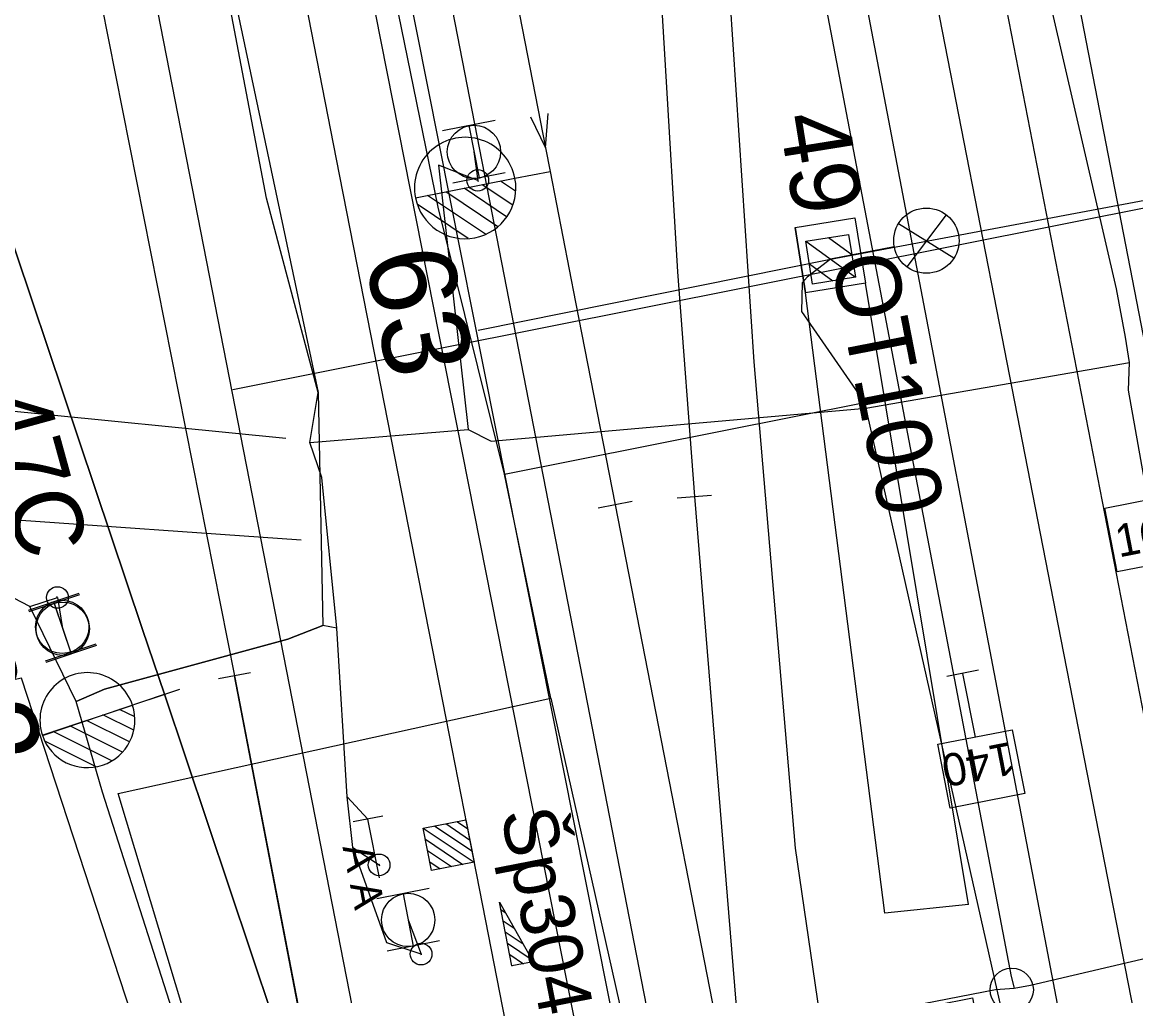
# Model space of a CAD drawing. Extents: x -545736 to -544888, y -1122892 to -1119128.
# Drawn here: x -545261.41 to -545235.69, y -1121621.77 to -1121599.28 of the extents above; entities that cross this region are included whole.
import ezdxf

# ---------------------------------------------------------------- set-up
doc = ezdxf.new("R2010")
doc.units = 0
for name, color, linetype in [('osvětlené plochy-hodnota-obrys', 7, 'Continuous'), ('Vrstva 1', 7, 'Continuous'), ('Vrstva 1 - Koleje', 7, 'Continuous'), ('Vrstva 11 - Trakce', 7, 'Continuous'), ('Vrstva 12 - Trakce zaklady', 7, 'Continuous'), ('Vrstva 2', 7, 'Continuous'), ('Vrstva 2 - Vyhybky', 7, 'Continuous'), ('Vrstva 23', 7, 'Continuous'), ('Vrstva 25', 7, 'Continuous'), ('Vrstva 26', 7, 'Continuous'), ('Vrstva 27', 7, 'Continuous'), ('Vrstva 28 - zabzar', 7, 'Continuous'), ('Vrstva 3', 7, 'Continuous'), ('Vrstva 3 - Lisy - Pocitaci body', 7, 'Continuous'), ('Vrstva 31', 7, 'Continuous'), ('Vrstva 35', 7, 'Continuous'), ('Vrstva 4 - Teren - stezky - prechody - plochy', 7, 'Continuous'), ('Vrstva 43', 7, 'Continuous'), ('Vrstva 44', 7, 'Continuous'), ('Vrstva 5 - Vystroj', 7, 'Continuous'), ('Vrstva 6 - Navesti', 7, 'Continuous'), ('Vrstva 63', 7, 'Continuous')]:
    doc.layers.add(name, color=color, linetype=linetype)

msp = doc.modelspace()

# ---------------------------------------------------------------- linework, layer by layer
at = {"layer": 'osvětlené plochy-hodnota-obrys'}
msp.add_line((-545214.916, -1121599.46), (-545256.551, -1121607.772), dxfattribs=at)
msp.add_lwpolyline([(-545199.162, -1121901.526), (-545277.859, -1121498.851)], dxfattribs=at)
at = {"layer": 'Vrstva 1'}
for points in [[(-545302.181, -1121474.436), (-545296.684, -1121502.424), (-545293.931, -1121513.189), (-545290.388, -1121524.236), (-545286.931, -1121533.793), (-545284.837, -1121539.457), (-545281.138, -1121549.394), (-545277.412, -1121559.403), (-545275.357, -1121564.997), (-545268.728, -1121583.293), (-545263.379, -1121599.198), (-545258.633, -1121613.308), (-545258.13, -1121614.806), (-545254.125, -1121626.758), (-545250.118, -1121638.716), (-545246.954, -1121648.017), (-545242.912, -1121659.983)], [(-545279.152, -1121497.834), (-545278.214, -1121502.847), (-545276.565, -1121511.408), (-545268.828, -1121551.498), (-545268.273, -1121554.42), (-545264.376, -1121574.504), (-545262, -1121586.652), (-545259.903, -1121597.225), (-545256.51, -1121614.38), (-545254.125, -1121626.758)]]:
    msp.add_lwpolyline(points, dxfattribs=at)
at = {"layer": 'Vrstva 1 - Koleje'}
for points in [[(-545285.821, -1121414.961), (-545283.808, -1121425.295), (-545281.834, -1121435.427), (-545280.106, -1121444.284), (-545277.961, -1121455.283), (-545276.208, -1121464.263), (-545274.615, -1121472.442), (-545272.692, -1121482.299), (-545271.068, -1121490.631), (-545269.352, -1121499.436), (-545266.893, -1121512.045), (-545264.97, -1121521.903), (-545263.109, -1121531.449), (-545263.062, -1121531.694), (-545261.564, -1121539.395), (-545259.512, -1121549.921), (-545257.719, -1121559.114), (-545256.472, -1121565.5), (-545255.353, -1121571.226), (-545252.196, -1121587.434), (-545249.323, -1121602.182), (-545249.218, -1121602.722)], [(-545272.358, -1121459.202), (-545270.418, -1121469.16), (-545268.418, -1121479.39), (-545267.096, -1121486.195), (-545265.156, -1121496.137), (-545263.098, -1121506.678), (-545261.272, -1121516.035), (-545259.394, -1121525.622), (-545257.684, -1121534.921), (-545257.618, -1121535.277), (-545256.11, -1121545.231), (-545255.449, -1121550.493), (-545254.843, -1121556.163), (-545254.458, -1121560.418), (-545254.146, -1121564.071), (-545253.508, -1121571.471), (-545252.196, -1121587.434), (-545249.323, -1121602.182), (-545249.218, -1121602.722)], [(-545253.234, -1121532.442), (-545253.081, -1121533.227), (-545252.417, -1121536.637), (-545250.056, -1121548.75), (-545248.704, -1121565.26), (-545248.321, -1121570.481), (-545247.86, -1121578.22), (-545247.334, -1121587.149), (-545247.195, -1121589.523), (-545247.09, -1121591.302), (-545246.823, -1121595.905), (-545246.563, -1121600.267), (-545246.275, -1121605.045), (-545245.888, -1121610.237), (-545244.538, -1121626.728), (-545241.512, -1121642.251), (-545241.359, -1121643.036)], [(-545253.234, -1121532.442), (-545253.081, -1121533.227), (-545252.417, -1121536.637), (-545250.056, -1121548.75), (-545246.877, -1121565.063), (-545245.498, -1121572.114), (-545243.946, -1121580.081), (-545242.319, -1121588.422), (-545241.158, -1121594.375), (-545240.981, -1121595.287), (-545240.164, -1121599.483), (-545238.848, -1121606.232), (-545237.423, -1121613.54), (-545235.54, -1121623.195), (-545234.061, -1121630.792), (-545232.534, -1121638.617), (-545230.963, -1121646.68), (-545229.074, -1121656.39), (-545227.16, -1121666.203), (-545225.219, -1121676.178), (-545223.305, -1121685.999), (-545221.784, -1121693.786)], [(-545262.808, -1121558.123), (-545261.44, -1121565.101), (-545259.605, -1121574.462), (-545255.964, -1121593.205), (-545254.16, -1121602.438), (-545251.631, -1121615.355), (-545251.074, -1121618.197), (-545250.782, -1121619.69), (-545249.671, -1121625.367), (-545248.119, -1121633.315), (-545246.758, -1121640.277), (-545245.328, -1121647.59), (-545243.775, -1121655.513), (-545242.406, -1121662.526), (-545240.503, -1121672.246), (-545240.152, -1121674.044), (-545239.735, -1121676.183), (-545238.49, -1121682.566), (-545236.691, -1121691.817), (-545233.508, -1121708.117), (-545230.481, -1121723.632), (-545230.326, -1121724.427)], [(-545249.218, -1121602.722), (-545248.63, -1121605.744), (-545247.716, -1121610.429), (-545244.538, -1121626.728), (-545241.512, -1121642.251), (-545241.359, -1121643.036)]]:
    msp.add_lwpolyline(points, dxfattribs=at)
at = {"layer": 'Vrstva 11 - Trakce'}
for p, q in [((-545242.789, -1121604.254), (-545242.254, -1121604.641)), ((-545243.312, -1121604.338), (-545242.169, -1121605.164)), ((-545243.231, -1121604.859), (-545242.689, -1121605.251))]:
    msp.add_line(p, q, dxfattribs=at)
msp.add_lwpolyline([(-545250.885, -1121606.39), (-545242.742, -1121604.753), (-545221.537, -1121600.765)], dxfattribs=at)
msp.add_lwpolyline([(-545242.328, -1121604.18), (-545242.169, -1121605.167), (-545243.156, -1121605.326), (-545243.315, -1121604.339)], close=True, dxfattribs=at)
at = {"layer": 'Vrstva 12 - Trakce zaklady'}
for p, q in [((-545243.563, -1121604.016), (-545242.181, -1121603.794)), ((-545241.938, -1121605.305), (-545243.32, -1121605.527))]:
    msp.add_line(p, q, dxfattribs=at)
for points in [[(-545243.32, -1121605.527), (-545243.563, -1121604.016), (-545242.181, -1121603.794), (-545241.938, -1121605.305), (-545243.32, -1121605.527)], [(-545242.181, -1121603.794), (-545242.181, -1121603.794), (-545241.938, -1121605.305), (-545241.938, -1121605.305)], [(-545243.563, -1121604.016), (-545243.563, -1121604.016), (-545243.32, -1121605.527), (-545243.32, -1121605.527)]]:
    msp.add_lwpolyline(points, dxfattribs=at)
at = {"layer": 'Vrstva 2'}
for p, q in [((-545256.142, -1121614.307), (-545256.878, -1121614.453)), ((-545254.125, -1121626.758), (-545256.51, -1121614.38)), ((-545260.946, -1121615.758), (-545258.13, -1121614.806)), ((-545258.485, -1121614.926), (-545257.775, -1121614.686)), ((-545260.95, -1121615.752), (-545258.868, -1121615.056)), ((-545258.838, -1121615.638), (-545259.549, -1121615.284)), ((-545258.816, -1121615.331), (-545259.167, -1121615.156)), ((-545259.101, -1121616.144), (-545260.314, -1121615.539)), ((-545258.936, -1121615.908), (-545259.932, -1121615.411)), ((-545260.95, -1121615.753), (-545260.95, -1121615.752)), ((-545259.703, -1121616.481), (-545260.892, -1121615.889)), ((-545259.343, -1121616.342), (-545260.696, -1121615.667))]:
    msp.add_line(p, q, dxfattribs=at)
for points in [[(-545258.13, -1121614.806), (-545258.633, -1121613.308), (-545263.379, -1121599.198), (-545268.728, -1121583.293)], [(-545250.118, -1121638.716), (-545254.125, -1121626.758), (-545258.13, -1121614.806)]]:
    msp.add_lwpolyline(points, dxfattribs=at)
for centre, radius, start, end in [((-545259.908, -1121615.403), 1.097, 18.4555, 198.925), ((-545259.908, -1121615.404), 1.098, 198.5451, 18.5059)]:
    msp.add_arc(centre, radius, start, end, dxfattribs=at)
at = {"layer": 'Vrstva 2 - Vyhybky'}
for p, q in [((-545250.034, -1121602.883), (-545249.218, -1121602.722)), ((-545252.332, -1121603.33), (-545250.033, -1121602.883)), ((-545250.083, -1121603.503), (-545250.786, -1121603.03)), ((-545250.016, -1121603.181), (-545250.363, -1121602.948)), ((-545250.715, -1121604.177), (-545252.052, -1121603.276)), ((-545250.431, -1121604.002), (-545251.63, -1121603.193)), ((-545250.224, -1121603.775), (-545251.207, -1121603.111)), ((-545252.332, -1121603.331), (-545252.332, -1121603.33)), ((-545251.115, -1121604.274), (-545252.289, -1121603.482)), ((-545246.287, -1121610.267), (-545245.489, -1121610.207)), ((-545247.323, -1121610.352), (-545248.109, -1121610.506))]:
    msp.add_line(p, q, dxfattribs=at)
for points in [[(-545255.353, -1121571.226), (-545252.196, -1121587.434), (-545249.323, -1121602.182), (-545249.218, -1121602.722)], [(-545249.674, -1121601.463), (-545249.323, -1121602.182), (-545249.268, -1121601.384)], [(-545245.888, -1121610.237), (-545244.538, -1121626.728)], [(-545247.716, -1121610.429), (-545244.538, -1121626.728), (-545241.512, -1121642.251), (-545241.359, -1121643.036)]]:
    msp.add_lwpolyline(points, dxfattribs=at)
for centre, radius, start, end in [((-545251.182, -1121603.105), 1.17, 10.9525, 191.422), ((-545251.182, -1121603.107), 1.171, 191.042, 11.0029)]:
    msp.add_arc(centre, radius, start, end, dxfattribs=at)
at = {"layer": 'Vrstva 23'}
msp.add_lwpolyline([(-545248.563, -1121667.24), (-545252.881, -1121645.194), (-545254.883, -1121634.452), (-545261.434, -1121614.434), (-545261.986, -1121614.546), (-545261.889, -1121615.127), (-545273.478, -1121617.127)], dxfattribs=at)
at = {"layer": 'Vrstva 25'}
for p, q in [((-545240.07, -1121603.727), (-545240.983, -1121604.926)), ((-545239.891, -1121604.726), (-545241.175, -1121603.934)), ((-545241.27, -1121604.466), (-545242.742, -1121604.753))]:
    msp.add_line(p, q, dxfattribs=at)
msp.add_lwpolyline([(-545242.742, -1121604.753), (-545221.537, -1121600.765)], dxfattribs=at)
msp.add_circle((-545240.529, -1121604.324), 0.754, dxfattribs=at)
at = {"layer": 'Vrstva 26'}
for points in [[(-545250.272, -1121609.72), (-545251.803, -1121603.551), (-545255.047, -1121587.679), (-545255.664, -1121584.281), (-545255.944, -1121581.159), (-545260.608, -1121557.423), (-545261.389, -1121555.765), (-545261.774, -1121553.233), (-545265.685, -1121533.458), (-545269.754, -1121511.862), (-545271.589, -1121501.393), (-545285.884, -1121503.73), (-545287, -1121503.852)], [(-545242.742, -1121604.753), (-545243.283, -1121605.165), (-545243.401, -1121605.297), (-545243.416, -1121605.962), (-545241.957, -1121608.062), (-545238.778, -1121622.18), (-545237.673, -1121623.527), (-545236.981, -1121626.119), (-545236.881, -1121626.541), (-545236.719, -1121627.411)], [(-545247.072, -1121660.278), (-545247.429, -1121659.896), (-545247.519, -1121659.432), (-545247.571, -1121659.243), (-545248.126, -1121655.291), (-545249.86, -1121647.404), (-545250.593, -1121645.426), (-545252.971, -1121640.44), (-545254.142, -1121634.093), (-545257.319, -1121623.336), (-545259.194, -1121617.096), (-545249.204, -1121614.896), (-545250.272, -1121609.72), (-545241.957, -1121608.062)], [(-545259.194, -1121617.096), (-545249.204, -1121614.896)], [(-545249.204, -1121614.896), (-545247.549, -1121622.269), (-545246.956, -1121625.995), (-545246.988, -1121626.659)]]:
    msp.add_lwpolyline(points, dxfattribs=at)
at = {"layer": 'Vrstva 27'}
for p, q in [((-545250.895, -1121602.905), (-545250.885, -1121602.955)), ((-545260.589, -1121612.592), (-545260.611, -1121612.548)), ((-545253.178, -1121618.726), (-545253.162, -1121618.774)), ((-545252.192, -1121620.834), (-545252.208, -1121620.786))]:
    msp.add_line(p, q, dxfattribs=at)
for centre in [(-545250.89, -1121602.93), (-545260.6, -1121612.57), (-545253.17, -1121618.75), (-545252.2, -1121620.81)]:
    msp.add_circle(centre, 0.25, dxfattribs=at)
at = {"layer": 'Vrstva 28 - zabzar'}
for p, q in [((-545253.43, -1121617.69), (-545253.91, -1121617.18)), ((-545253.78, -1121618.35), (-545253.17, -1121618.75))]:
    msp.add_line(p, q, dxfattribs=at)
for points in [[(-545254.15, -1121613.28), (-545254.49, -1121609.8), (-545254.77, -1121608.99), (-545254.58, -1121607.83), (-545255.77, -1121603.34), (-545257.95, -1121591.89), (-545260.72, -1121578.26), (-545263.22, -1121565.23), (-545264.15, -1121560.23), (-545264.92, -1121556.08), (-545265.7, -1121552.63)], [(-545235.93, -1121606.55), (-545236.14, -1121605.44), (-545238.57, -1121594.91), (-545238.63, -1121594.68), (-545240.53, -1121585.26), (-545240.66, -1121584.48), (-545246.23, -1121586.27)], [(-545250.98, -1121602.27), (-545250.89, -1121602.93), (-545251.8, -1121602.58), (-545251.11, -1121608.69)], [(-545234.02, -1121617.79), (-545234.36, -1121616.22), (-545235.86, -1121607.78), (-545235.84, -1121607.14), (-545235.93, -1121606.55)], [(-545254.77, -1121608.99), (-545251.11, -1121608.69), (-545250.579, -1121608.96), (-545241.929, -1121608.191), (-545235.84, -1121607.14)], [(-545243.17, -1121669.99), (-545244.31, -1121665.16), (-545246.26, -1121658.38), (-545249.93, -1121646.32), (-545250.76, -1121642.95), (-545252.06, -1121639.41), (-545252.69, -1121639.56), (-545253.26, -1121638.99), (-545254.24, -1121633.7), (-545259.56, -1121617.07), (-545260.17, -1121614.97), (-545261.24, -1121612.78), (-545262.15, -1121612.31), (-545261.93, -1121612.64)], [(-545261.24, -1121612.78), (-545260.6, -1121612.57), (-545260.48, -1121613.29)], [(-545252.5, -1121620.02), (-545252.2, -1121620.81), (-545252.99, -1121620.55), (-545253.78, -1121618.35), (-545253.91, -1121617.18), (-545254.15, -1121613.28), (-545254.47, -1121613.22), (-545255.28, -1121613.53), (-545259.51, -1121614.69), (-545260.17, -1121614.97)]]:
    msp.add_lwpolyline(points, dxfattribs=at)
at = {"layer": 'Vrstva 3'}
for p, q in [((-545261.269, -1121612.863), (-545260.102, -1121612.47)), ((-545260.293, -1121613.834), (-545260.685, -1121612.666)), ((-545260.876, -1121614.03), (-545259.709, -1121613.637))]:
    msp.add_line(p, q, dxfattribs=at)
msp.add_circle((-545260.49, -1121613.248), 0.616, dxfattribs=at)
at = {"layer": 'Vrstva 3 - Lisy - Pocitaci body'}
for p, q in [((-545250.493, -1121601.548), (-545251.702, -1121601.783)), ((-545251.098, -1121601.665), (-545250.862, -1121602.875)), ((-545250.258, -1121602.757), (-545251.467, -1121602.992)), ((-545260.093, -1121612.51), (-545261.26, -1121612.903)), ((-545260.676, -1121612.706), (-545260.284, -1121613.874)), ((-545259.7, -1121613.677), (-545260.867, -1121614.07)), ((-545252.151, -1121617.898), (-545250.978, -1121618.688)), ((-545251.891, -1121617.847), (-545251.029, -1121618.428)), ((-545251.631, -1121617.796), (-545251.08, -1121618.167)), ((-545251.371, -1121617.746), (-545251.131, -1121617.907)), ((-545252.101, -1121618.158), (-545251.238, -1121618.739)), ((-545252.05, -1121618.419), (-545251.499, -1121618.79)), ((-545251.999, -1121618.679), (-545251.759, -1121618.84)), ((-545252.014, -1121619.297), (-545253.223, -1121619.534)), ((-545252.618, -1121619.415), (-545252.382, -1121620.625)), ((-545250.357, -1121619.779), (-545250.258, -1121619.846)), ((-545250.306, -1121620.039), (-545250.051, -1121620.211)), ((-545251.777, -1121620.506), (-545252.986, -1121620.743)), ((-545250.255, -1121620.299), (-545249.845, -1121620.575)), ((-545250.204, -1121620.56), (-545249.638, -1121620.94)), ((-545250.153, -1121620.82), (-545249.836, -1121621.033)), ((-545250.102, -1121621.08), (-545250.096, -1121621.084))]:
    msp.add_line(p, q, dxfattribs=at)
msp.add_lwpolyline([(-545251.17, -1121617.706), (-545250.978, -1121618.688), (-545251.959, -1121618.88), (-545252.151, -1121617.898)], close=True, dxfattribs=at)
msp.add_lwpolyline([(-545250.389, -1121619.613), (-545249.611, -1121620.989), (-545250.101, -1121621.085), (-545250.389, -1121619.613)], dxfattribs=at)
for centre in [(-545250.979, -1121602.272), (-545260.479, -1121613.292), (-545252.499, -1121620.022)]:
    msp.add_circle(centre, 0.616, dxfattribs=at)
at = {"layer": 'Vrstva 31'}
msp.add_lwpolyline([(-545245.288, -1121485.052), (-545249.918, -1121485.869), (-545250.391, -1121485.953), (-545255.296, -1121486.818), (-545269.213, -1121489.275), (-545262.64, -1121521.21), (-545260.84, -1121532.54), (-545266.43, -1121533.83), (-545268.66, -1121534.19), (-545269.96, -1121534.64), (-545265.7, -1121552.63), (-545264.92, -1121556.08), (-545263.22, -1121565.23), (-545260.72, -1121578.26), (-545257.95, -1121591.89), (-545254.58, -1121607.83), (-545254.47, -1121613.22), (-545255.28, -1121613.53), (-545259.51, -1121614.69), (-545260.17, -1121614.97), (-545261.24, -1121612.78), (-545262.15, -1121612.31), (-545262.45, -1121611.58)], dxfattribs=at)
at = {"layer": 'Vrstva 35'}
for points in [[(-545254.77, -1121608.99), (-545251.11, -1121608.69), (-545250.579, -1121608.96), (-545241.929, -1121608.191), (-545235.84, -1121607.14)], [(-545260.17, -1121614.97), (-545259.51, -1121614.69), (-545255.28, -1121613.53), (-545254.47, -1121613.22)]]:
    msp.add_lwpolyline(points, dxfattribs=at)
at = {"layer": 'Vrstva 4 - Teren - stezky - prechody - plochy'}
for points in [[(-545238.257, -1121671.403), (-545239.603, -1121661.943), (-545241.087, -1121652.921), (-545245.969, -1121627.26), (-545251.871, -1121596.948), (-545256.698, -1121572.653), (-545262.46, -1121542.802), (-545267.421, -1121517.621), (-545274.826, -1121479.226), (-545286.689, -1121418.33), (-545287.291, -1121415.249)], [(-545238.257, -1121671.403), (-545239.204, -1121671.583), (-545242.78, -1121652.626), (-545247.617, -1121627.574), (-545253.657, -1121597.026), (-545258.256, -1121573.139), (-545263.497, -1121546.907), (-545269.153, -1121518.292), (-545274.888, -1121487.098), (-545276.507, -1121479.581), (-545277.637, -1121473.584), (-545277.381, -1121473.538), (-545288.106, -1121418.64), (-545288.328, -1121418.663), (-545288.974, -1121415.578)], [(-545242.686, -1121624.268), (-545240.881, -1121623.876), (-545241.173, -1121622.164), (-545239.467, -1121621.819), (-545239.142, -1121623.538), (-545237.268, -1121623.173), (-545242.374, -1121596.415), (-545245.26, -1121580.894), (-545246.292, -1121581.1)], [(-545242.686, -1121624.268), (-545243.555, -1121618.36), (-545244.509, -1121607.124), (-545245.127, -1121597.685), (-545246.292, -1121581.1)], [(-545157.45, -1122022.175), (-545154.783, -1122021.634), (-545154.868, -1122020.873), (-545158.409, -1122002.766), (-545161.985, -1121984.181), (-545167.947, -1121953.502), (-545173.012, -1121927.482), (-545183.259, -1121874.859), (-545192.216, -1121829.241), (-545202.384, -1121776.657), (-545211.092, -1121732.141), (-545220.696, -1121682.724), (-545230.205, -1121633.983), (-545237.607, -1121595.717), (-545239.248, -1121596.014)], [(-545157.45, -1122022.175), (-545157.217, -1122021.677), (-545160.795, -1122002.888), (-545164.002, -1121984.847), (-545169.404, -1121955.723), (-545174.573, -1121927.833), (-545184.757, -1121874.943), (-545193.65, -1121829.68), (-545203.839, -1121777.07), (-545212.63, -1121732.332), (-545221.738, -1121685.421), (-545231.797, -1121634.381), (-545239.248, -1121596.014)], [(-545239.553, -1121619.667), (-545241.938, -1121605.305), (-545243.32, -1121605.527)], [(-545239.553, -1121619.667), (-545241.49, -1121619.862), (-545243.32, -1121605.527)]]:
    msp.add_lwpolyline(points, dxfattribs=at)
at = {"layer": 'Vrstva 43'}
msp.add_circle((-545238.558, -1121621.634), 0.5, dxfattribs=at)
at = {"layer": 'Vrstva 44'}
for points in [[(-545254.652, -1121587.661), (-545247.628, -1121623.038), (-545247.74, -1121623.395), (-545247.485, -1121623.293), (-545238.933, -1121621.629), (-545238.502, -1121621.598), (-545238.122, -1121621.525), (-545233.949, -1121620.55), (-545233.724, -1121620.432), (-545233.447, -1121620.369), (-545229.171, -1121619.576), (-545228.871, -1121619.558), (-545228.598, -1121619.483), (-545223.232, -1121618.331), (-545222.832, -1121618.218), (-545222.563, -1121618.228), (-545217.8, -1121617.408), (-545217.501, -1121617.32), (-545217.187, -1121617.189), (-545215.091, -1121616.201), (-545214.861, -1121616.079), (-545214.72, -1121616.007), (-545209.164, -1121611.407), (-545208.73, -1121611.156)], [(-545244.905, -1121588.137), (-545238.57, -1121621.325), (-545238.502, -1121621.598)]]:
    msp.add_lwpolyline(points, dxfattribs=at)
at = {"layer": 'Vrstva 5 - Vystroj'}
for p, q in [((-545239.323, -1121614.251), (-545240.059, -1121614.395)), ((-545239.691, -1121614.323), (-545239.404, -1121615.795))]:
    msp.add_line(p, q, dxfattribs=at)
for points in [[(-545234.403, -1121611.642), (-545236.12, -1121611.978), (-545236.408, -1121610.506), (-545234.691, -1121610.17)], [(-545240.263, -1121615.963), (-545238.545, -1121615.628), (-545238.258, -1121617.1), (-545239.976, -1121617.435)]]:
    msp.add_lwpolyline(points, close=True, dxfattribs=at)
at = {"layer": 'Vrstva 6 - Navesti'}
for p, q in [((-545253.087, -1121617.623), (-545253.773, -1121617.757)), ((-545253.164, -1121619.05), (-545253.43, -1121617.69))]:
    msp.add_line(p, q, dxfattribs=at)
at = {"layer": 'Vrstva 63'}
for p, q in [((-545255.324, -1121608.897), (-545317.765, -1121602.646)), ((-545254.968, -1121611.248), (-545316.933, -1121606.898))]:
    msp.add_line(p, q, dxfattribs=at)

# ---------------------------------------------------------------- texts
at = {"layer": 'Vrstva 11 - Trakce'}
for s, rotation, p in [('49', 279.1361, (-545243.94, -1121601.463)), ('47C', 285.3713, (-545262.432, -1121607.988))]:
    msp.add_text(s, height=1.6, rotation=rotation, dxfattribs=at).set_placement(p)
at = {"layer": 'Vrstva 2'}
msp.add_text('62', height=2, rotation=290.6596, dxfattribs=at).set_placement((-545263.751, -1121614.025))
at = {"layer": 'Vrstva 2 - Vyhybky'}
msp.add_text('63', height=2, rotation=281.0224, dxfattribs=at).set_placement((-545253.502, -1121604.674))
at = {"layer": 'Vrstva 25'}
msp.add_text('OT100', height=1.5, rotation=281.0338, dxfattribs=at).set_placement((-545242.742, -1121604.753))
at = {"layer": 'Vrstva 43'}
msp.add_text('Šp304', height=1.25, rotation=281.0323, dxfattribs=at).set_placement((-545250.364, -1121617.545))
at = {"layer": 'Vrstva 5 - Vystroj'}
for s, rotation, p in [('160', 11.0575, (-545236.082, -1121611.646)), ('140', 191.0338, (-545238.581, -1121615.901))]:
    msp.add_text(s, height=0.75, rotation=rotation, dxfattribs=at).set_placement(p)
at = {"layer": 'Vrstva 6 - Navesti'}
msp.add_text('  A A ', height=0.7, rotation=281.0684, dxfattribs=at).set_placement((-545254.117, -1121617.824))

doc.saveas('drawing.dxf')
